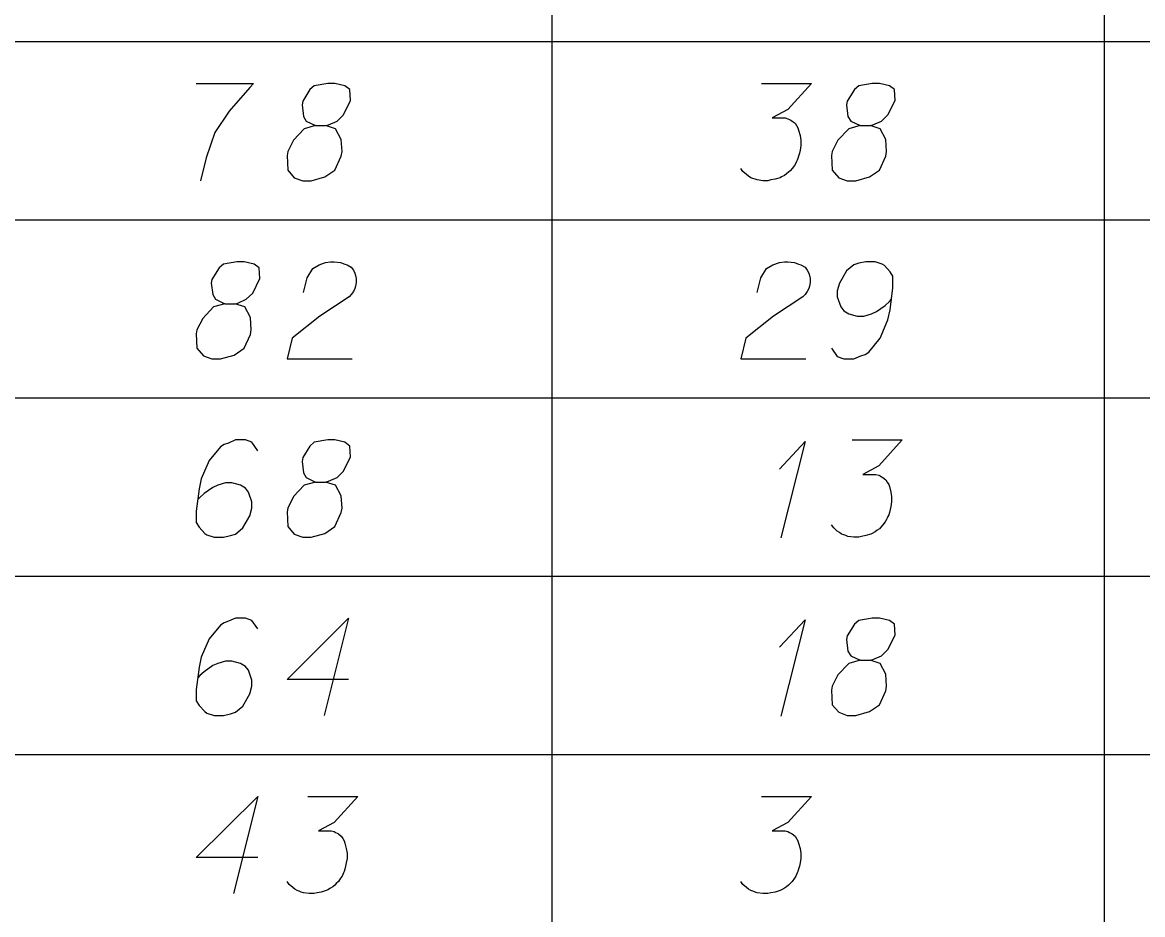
# Model space of a CAD drawing. Extents: x 2074207 to 2076812, y 516372 to 523312.
# Drawn here: x 2076678.5 to 2076733.8, y 518237.8 to 518281.8 of the extents above; entities that cross this region are included whole.
import ezdxf

# ---------------------------------------------------------------- set-up
doc = ezdxf.new("R2010")
doc.units = 0
doc.layers.add('Prop DirtTable_ Soil Test Results - Outline (Minor)', color=7, linetype='Continuous')
doc.layers.add('Prop DirtTable_ Soil Test Results - Tx (Sample Data)', color=7, linetype='Continuous')

msp = doc.modelspace()

# ---------------------------------------------------------------- linework, layer by layer
at = {"layer": 'Prop DirtTable_ Soil Test Results - Outline (Minor)'}
for p, q in [((2076704.671, 518289.699), (2076704.671, 518280.899)), ((2076731.93, 518289.699), (2076731.93, 518280.899)), ((2076260.609, 518280.899), (2076811.903, 518280.899)), ((2076260.609, 518280.899), (2076811.903, 518280.899)), ((2076704.671, 518280.899), (2076704.671, 518272.099)), ((2076731.93, 518280.899), (2076731.93, 518272.099)), ((2076260.609, 518272.099), (2076811.903, 518272.099)), ((2076260.609, 518272.099), (2076811.903, 518272.099)), ((2076704.671, 518272.099), (2076704.671, 518263.299)), ((2076731.93, 518272.099), (2076731.93, 518263.299)), ((2076260.609, 518263.299), (2076811.903, 518263.299)), ((2076260.609, 518263.299), (2076811.903, 518263.299)), ((2076704.671, 518263.299), (2076704.671, 518254.499)), ((2076731.93, 518263.299), (2076731.93, 518254.499)), ((2076260.609, 518254.499), (2076811.903, 518254.499)), ((2076260.609, 518254.499), (2076811.903, 518254.499)), ((2076704.671, 518254.499), (2076704.671, 518245.699)), ((2076731.93, 518254.499), (2076731.93, 518245.699)), ((2076260.609, 518245.699), (2076811.903, 518245.699)), ((2076260.609, 518245.699), (2076811.903, 518245.699)), ((2076704.671, 518245.699), (2076704.671, 518236.899)), ((2076731.93, 518245.699), (2076731.93, 518236.899))]:
    msp.add_line(p, q, dxfattribs=at)
at = {"layer": 'Prop DirtTable_ Soil Test Results - Tx (Sample Data)'}
for points in [[(2076687.116, 518278.825), (2076689.938, 518278.825), (2076689.761, 518278.636), (2076688.738, 518277.465), (2076688.033, 518276.406), (2076687.609, 518275.159), (2076687.327, 518274.025)], [(2076693.007, 518276.746), (2076693.5, 518276.746), (2076693.642, 518276.784), (2076694.065, 518276.973), (2076694.382, 518277.276), (2076694.735, 518277.994), (2076694.7, 518278.523), (2076694.453, 518278.712), (2076693.959, 518278.825), (2076693.606, 518278.825), (2076692.936, 518278.712), (2076692.724, 518278.523), (2076692.372, 518277.956), (2076692.336, 518277.767), (2076692.407, 518277.2), (2076692.548, 518276.973), (2076693.007, 518276.746), (2076692.442, 518276.595), (2076691.913, 518276.028), (2076691.631, 518275.461), (2076691.596, 518275.272), (2076691.631, 518274.554), (2076691.948, 518274.176), (2076692.372, 518274.025), (2076692.795, 518274.025), (2076693.465, 518274.214), (2076693.959, 518274.554), (2076694.277, 518275.235), (2076694.312, 518275.461), (2076694.277, 518276.066), (2076693.994, 518276.595), (2076693.5, 518276.746)], [(2076715.019, 518278.825), (2076717.488, 518278.825), (2076716.324, 518277.54), (2076715.548, 518277.124), (2076716.183, 518277.124), (2076716.324, 518277.087), (2076716.394, 518277.049), (2076716.465, 518277.011), (2076716.535, 518276.973), (2076716.677, 518276.86), (2076716.747, 518276.746), (2076716.818, 518276.633), (2076716.853, 518276.52), (2076716.923, 518276.255), (2076716.959, 518276.028), (2076716.959, 518275.915), (2076716.959, 518275.764), (2076716.923, 518275.537), (2076716.888, 518275.386), (2076716.853, 518275.235), (2076716.818, 518275.121), (2076716.782, 518275.046), (2076716.747, 518274.97), (2076716.712, 518274.894), (2076716.641, 518274.781), (2076716.535, 518274.63), (2076716.43, 518274.517), (2076716.359, 518274.441), (2076716.253, 518274.365), (2076716.147, 518274.29), (2076716.006, 518274.214), (2076715.936, 518274.176), (2076715.689, 518274.101), (2076715.477, 518274.063), (2076715.336, 518274.025), (2076715.089, 518274.025), (2076714.807, 518274.063), (2076714.701, 518274.101), (2076714.595, 518274.139), (2076714.489, 518274.176), (2076714.384, 518274.252), (2076714.278, 518274.328), (2076714.101, 518274.479), (2076713.996, 518274.63)], [(2076719.887, 518276.746), (2076720.38, 518276.746), (2076720.522, 518276.784), (2076720.945, 518276.973), (2076721.262, 518277.276), (2076721.615, 518277.994), (2076721.58, 518278.523), (2076721.333, 518278.712), (2076720.839, 518278.825), (2076720.486, 518278.825), (2076719.816, 518278.712), (2076719.604, 518278.523), (2076719.252, 518277.956), (2076719.216, 518277.767), (2076719.287, 518277.2), (2076719.428, 518276.973), (2076719.887, 518276.746), (2076719.322, 518276.595), (2076718.793, 518276.028), (2076718.511, 518275.461), (2076718.476, 518275.272), (2076718.511, 518274.554), (2076718.828, 518274.176), (2076719.252, 518274.025), (2076719.675, 518274.025), (2076720.345, 518274.214), (2076720.839, 518274.554), (2076721.157, 518275.235), (2076721.192, 518275.461), (2076721.157, 518276.066), (2076720.874, 518276.595), (2076720.38, 518276.746)], [(2076688.527, 518267.946), (2076689.02, 518267.946), (2076689.162, 518267.984), (2076689.585, 518268.173), (2076689.902, 518268.476), (2076690.255, 518269.194), (2076690.22, 518269.723), (2076689.973, 518269.912), (2076689.479, 518270.025), (2076689.126, 518270.025), (2076688.456, 518269.912), (2076688.244, 518269.723), (2076687.892, 518269.156), (2076687.856, 518268.967), (2076687.927, 518268.4), (2076688.068, 518268.173), (2076688.527, 518267.946), (2076687.962, 518267.795), (2076687.433, 518267.228), (2076687.151, 518266.661), (2076687.116, 518266.472), (2076687.151, 518265.754), (2076687.468, 518265.376), (2076687.892, 518265.225), (2076688.315, 518265.225), (2076688.985, 518265.414), (2076689.479, 518265.754), (2076689.797, 518266.435), (2076689.832, 518266.661), (2076689.797, 518267.266), (2076689.514, 518267.795), (2076689.02, 518267.946)], [(2076692.407, 518268.513), (2076692.583, 518269.231), (2076692.866, 518269.685), (2076693.183, 518269.874), (2076693.5, 518269.987), (2076693.747, 518270.025), (2076693.924, 518270.025), (2076694.241, 518269.987), (2076694.453, 518269.912), (2076694.559, 518269.874), (2076694.77, 518269.761), (2076694.876, 518269.609), (2076694.947, 518269.458), (2076694.982, 518269.345), (2076695.017, 518269.194), (2076695.017, 518269.005), (2076694.982, 518268.816), (2076694.947, 518268.702), (2076694.876, 518268.551), (2076694.77, 518268.4), (2076694.665, 518268.287), (2076693.218, 518267.342), (2076691.843, 518266.246), (2076691.596, 518265.225), (2076694.806, 518265.225)], [(2076714.807, 518268.513), (2076714.983, 518269.231), (2076715.266, 518269.685), (2076715.583, 518269.874), (2076715.9, 518269.987), (2076716.147, 518270.025), (2076716.324, 518270.025), (2076716.641, 518269.987), (2076716.853, 518269.912), (2076716.959, 518269.874), (2076717.17, 518269.761), (2076717.276, 518269.609), (2076717.347, 518269.458), (2076717.382, 518269.345), (2076717.417, 518269.194), (2076717.417, 518269.005), (2076717.382, 518268.816), (2076717.347, 518268.702), (2076717.276, 518268.551), (2076717.17, 518268.4), (2076717.065, 518268.287), (2076715.618, 518267.342), (2076714.243, 518266.246), (2076713.996, 518265.225), (2076717.206, 518265.225)], [(2076718.476, 518265.754), (2076718.758, 518265.339), (2076719.075, 518265.225), (2076719.569, 518265.225), (2076719.922, 518265.376), (2076720.134, 518265.452), (2076720.31, 518265.565), (2076720.874, 518266.246), (2076721.262, 518267.153), (2076721.368, 518267.644), (2076721.509, 518268.74), (2076721.509, 518269.307), (2076721.368, 518269.534), (2076721.086, 518269.836), (2076720.98, 518269.912), (2076720.627, 518270.025), (2076720.169, 518270.025), (2076719.816, 518269.95), (2076719.569, 518269.874), (2076719.216, 518269.572), (2076718.864, 518268.967), (2076718.758, 518268.589), (2076718.758, 518268.287), (2076718.934, 518267.795), (2076719.075, 518267.606), (2076719.322, 518267.455), (2076719.746, 518267.342), (2076720.063, 518267.342), (2076720.451, 518267.455), (2076720.698, 518267.568), (2076721.121, 518267.871), (2076721.333, 518268.06), (2076721.439, 518268.173)], [(2076690.149, 518260.696), (2076689.867, 518261.112), (2076689.55, 518261.225), (2076689.056, 518261.225), (2076688.703, 518261.074), (2076688.491, 518260.998), (2076688.315, 518260.885), (2076687.751, 518260.205), (2076687.363, 518259.298), (2076687.257, 518258.806), (2076687.116, 518257.71), (2076687.116, 518257.143), (2076687.257, 518256.917), (2076687.539, 518256.614), (2076687.645, 518256.539), (2076687.998, 518256.425), (2076688.456, 518256.425), (2076688.809, 518256.501), (2076689.056, 518256.576), (2076689.409, 518256.879), (2076689.761, 518257.483), (2076689.867, 518257.861), (2076689.867, 518258.164), (2076689.691, 518258.655), (2076689.55, 518258.844), (2076689.303, 518258.995), (2076688.879, 518259.109), (2076688.562, 518259.109), (2076688.174, 518258.995), (2076687.927, 518258.882), (2076687.504, 518258.58), (2076687.292, 518258.391), (2076687.186, 518258.277)], [(2076693.007, 518259.146), (2076693.5, 518259.146), (2076693.642, 518259.184), (2076694.065, 518259.373), (2076694.382, 518259.676), (2076694.735, 518260.394), (2076694.7, 518260.923), (2076694.453, 518261.112), (2076693.959, 518261.225), (2076693.606, 518261.225), (2076692.936, 518261.112), (2076692.724, 518260.923), (2076692.372, 518260.356), (2076692.336, 518260.167), (2076692.407, 518259.6), (2076692.548, 518259.373), (2076693.007, 518259.146), (2076692.442, 518258.995), (2076691.913, 518258.428), (2076691.631, 518257.861), (2076691.596, 518257.672), (2076691.631, 518256.954), (2076691.948, 518256.576), (2076692.372, 518256.425), (2076692.795, 518256.425), (2076693.465, 518256.614), (2076693.959, 518256.954), (2076694.277, 518257.635), (2076694.312, 518257.861), (2076694.277, 518258.466), (2076693.994, 518258.995), (2076693.5, 518259.146)], [(2076715.9, 518259.789), (2076717.17, 518261.15), (2076715.971, 518256.387)], [(2076719.499, 518261.225), (2076721.968, 518261.225), (2076720.804, 518259.94), (2076720.028, 518259.524), (2076720.663, 518259.524), (2076720.804, 518259.487), (2076720.874, 518259.449), (2076720.945, 518259.411), (2076721.015, 518259.373), (2076721.157, 518259.26), (2076721.227, 518259.146), (2076721.298, 518259.033), (2076721.333, 518258.92), (2076721.403, 518258.655), (2076721.439, 518258.428), (2076721.439, 518258.315), (2076721.439, 518258.164), (2076721.403, 518257.937), (2076721.368, 518257.786), (2076721.333, 518257.635), (2076721.298, 518257.521), (2076721.262, 518257.446), (2076721.227, 518257.37), (2076721.192, 518257.294), (2076721.121, 518257.181), (2076721.015, 518257.03), (2076720.91, 518256.917), (2076720.839, 518256.841), (2076720.733, 518256.765), (2076720.627, 518256.69), (2076720.486, 518256.614), (2076720.416, 518256.576), (2076720.169, 518256.501), (2076719.957, 518256.463), (2076719.816, 518256.425), (2076719.569, 518256.425), (2076719.287, 518256.463), (2076719.181, 518256.501), (2076719.075, 518256.539), (2076718.969, 518256.576), (2076718.864, 518256.652), (2076718.758, 518256.728), (2076718.581, 518256.879), (2076718.476, 518257.03)], [(2076690.149, 518251.896), (2076689.867, 518252.312), (2076689.55, 518252.425), (2076689.056, 518252.425), (2076688.703, 518252.274), (2076688.491, 518252.198), (2076688.315, 518252.085), (2076687.751, 518251.405), (2076687.363, 518250.498), (2076687.257, 518250.006), (2076687.116, 518248.91), (2076687.116, 518248.343), (2076687.257, 518248.117), (2076687.539, 518247.814), (2076687.645, 518247.739), (2076687.998, 518247.625), (2076688.456, 518247.625), (2076688.809, 518247.701), (2076689.056, 518247.776), (2076689.409, 518248.079), (2076689.761, 518248.683), (2076689.867, 518249.061), (2076689.867, 518249.364), (2076689.691, 518249.855), (2076689.55, 518250.044), (2076689.303, 518250.195), (2076688.879, 518250.309), (2076688.562, 518250.309), (2076688.174, 518250.195), (2076687.927, 518250.082), (2076687.504, 518249.78), (2076687.292, 518249.591), (2076687.186, 518249.477)], [(2076694.629, 518249.402), (2076691.596, 518249.402), (2076694.629, 518252.425), (2076693.43, 518247.625)], [(2076715.9, 518250.989), (2076717.17, 518252.35), (2076715.971, 518247.587)], [(2076719.887, 518250.346), (2076720.38, 518250.346), (2076720.522, 518250.384), (2076720.945, 518250.573), (2076721.262, 518250.876), (2076721.615, 518251.594), (2076721.58, 518252.123), (2076721.333, 518252.312), (2076720.839, 518252.425), (2076720.486, 518252.425), (2076719.816, 518252.312), (2076719.604, 518252.123), (2076719.252, 518251.556), (2076719.216, 518251.367), (2076719.287, 518250.8), (2076719.428, 518250.573), (2076719.887, 518250.346), (2076719.322, 518250.195), (2076718.793, 518249.628), (2076718.511, 518249.061), (2076718.476, 518248.872), (2076718.511, 518248.154), (2076718.828, 518247.776), (2076719.252, 518247.625), (2076719.675, 518247.625), (2076720.345, 518247.814), (2076720.839, 518248.154), (2076721.157, 518248.835), (2076721.192, 518249.061), (2076721.157, 518249.666), (2076720.874, 518250.195), (2076720.38, 518250.346)], [(2076690.149, 518240.602), (2076687.116, 518240.602), (2076690.149, 518243.625), (2076688.95, 518238.825)], [(2076692.619, 518243.625), (2076695.088, 518243.625), (2076693.924, 518242.34), (2076693.148, 518241.924), (2076693.783, 518241.924), (2076693.924, 518241.887), (2076693.994, 518241.849), (2076694.065, 518241.811), (2076694.135, 518241.773), (2076694.277, 518241.66), (2076694.347, 518241.546), (2076694.418, 518241.433), (2076694.453, 518241.32), (2076694.523, 518241.055), (2076694.559, 518240.828), (2076694.559, 518240.715), (2076694.559, 518240.564), (2076694.523, 518240.337), (2076694.488, 518240.186), (2076694.453, 518240.035), (2076694.418, 518239.921), (2076694.382, 518239.846), (2076694.347, 518239.77), (2076694.312, 518239.694), (2076694.241, 518239.581), (2076694.135, 518239.43), (2076694.03, 518239.317), (2076693.959, 518239.241), (2076693.853, 518239.165), (2076693.747, 518239.09), (2076693.606, 518239.014), (2076693.536, 518238.976), (2076693.289, 518238.901), (2076693.077, 518238.863), (2076692.936, 518238.825), (2076692.689, 518238.825), (2076692.407, 518238.863), (2076692.301, 518238.901), (2076692.195, 518238.939), (2076692.089, 518238.976), (2076691.984, 518239.052), (2076691.878, 518239.128), (2076691.701, 518239.279), (2076691.596, 518239.43)], [(2076715.019, 518243.625), (2076717.488, 518243.625), (2076716.324, 518242.34), (2076715.548, 518241.924), (2076716.183, 518241.924), (2076716.324, 518241.887), (2076716.394, 518241.849), (2076716.465, 518241.811), (2076716.535, 518241.773), (2076716.677, 518241.66), (2076716.747, 518241.546), (2076716.818, 518241.433), (2076716.853, 518241.32), (2076716.923, 518241.055), (2076716.959, 518240.828), (2076716.959, 518240.715), (2076716.959, 518240.564), (2076716.923, 518240.337), (2076716.888, 518240.186), (2076716.853, 518240.035), (2076716.818, 518239.921), (2076716.782, 518239.846), (2076716.747, 518239.77), (2076716.712, 518239.694), (2076716.641, 518239.581), (2076716.535, 518239.43), (2076716.43, 518239.317), (2076716.359, 518239.241), (2076716.253, 518239.165), (2076716.147, 518239.09), (2076716.006, 518239.014), (2076715.936, 518238.976), (2076715.689, 518238.901), (2076715.477, 518238.863), (2076715.336, 518238.825), (2076715.089, 518238.825), (2076714.807, 518238.863), (2076714.701, 518238.901), (2076714.595, 518238.939), (2076714.489, 518238.976), (2076714.384, 518239.052), (2076714.278, 518239.128), (2076714.101, 518239.279), (2076713.996, 518239.43)]]:
    msp.add_lwpolyline(points, dxfattribs=at)

doc.saveas('drawing.dxf')
